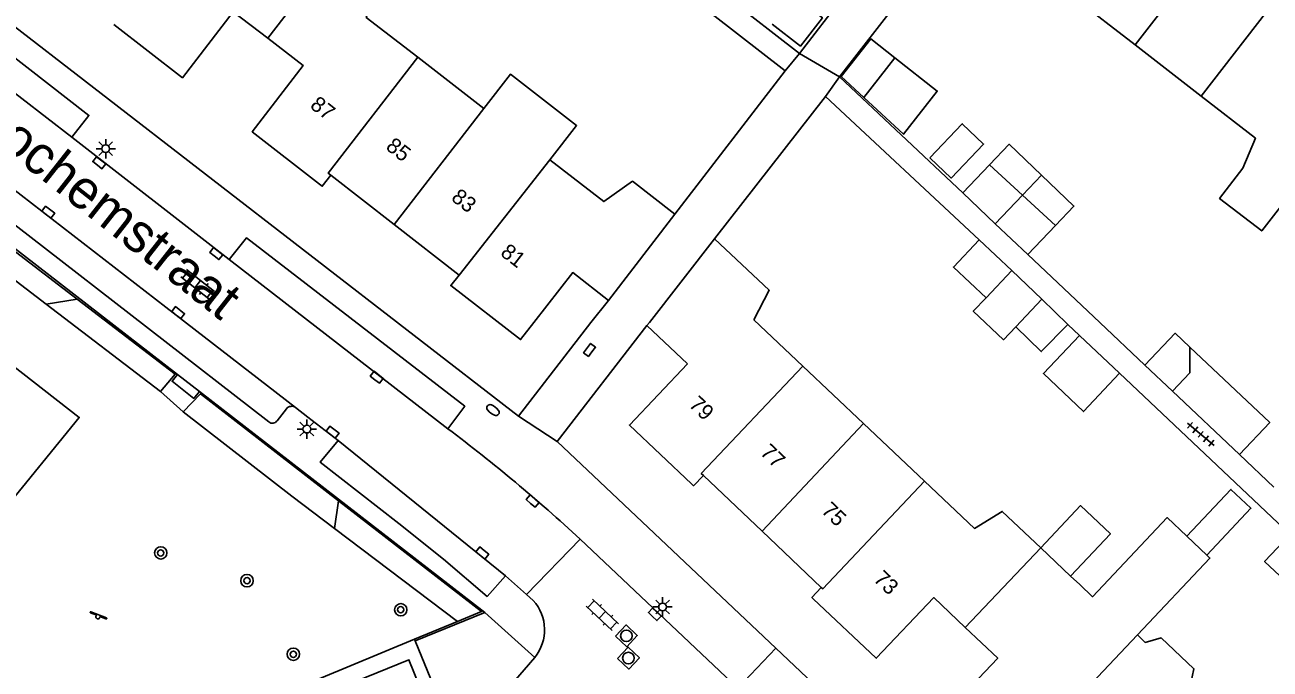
# Model space of a CAD drawing. Extents: x 128000 to 131008, y 398996 to 402500.
# Drawn here: x 128350.2 to 128430.5, y 399977.7 to 400019.2 of the extents above; entities that cross this region are included whole.
import ezdxf

# ---------------------------------------------------------------- set-up
doc = ezdxf.new("R2010")
doc.units = 0
for name, color, linetype in [('gg-afsc-erfafscheiding', 7, 'Continuous'), ('gg-afsc-hekwerk', 7, 'Continuous'), ('gg-afsc-muur', 7, 'Continuous'), ('gg-anno-huisnummerreeks BGT', 7, 'Continuous'), ('gg-anno-openbare ruimte label', 7, 'Continuous'), ('gg-bbg-gedigitaliseerde bebouwing', 7, 'Continuous'), ('gg-bbg-gedigitaliseerde bijgebouw', 7, 'Continuous'), ('gg-bbg-hoofdgebouw', 7, 'Continuous'), ('gg-bbg-luifel en loopbrug', 7, 'Continuous'), ('gg-bbg-tussenscheiding', 7, 'Continuous'), ('gg-knt-verharding', 7, 'Continuous'), ('gg-knt-verharding nz', 7, 'Continuous'), ('gt-grn-groengrens', 7, 'Continuous'), ('gt-grn-vlakafsluiter', 7, 'Continuous'), ('gt-grn-weggrens', 7, 'Continuous'), ('gt-symb-boom', 7, 'Continuous'), ('gt-symb-brandkraan', 7, 'Continuous'), ('gt-symb-klinker verharding', 7, 'Continuous'), ('gt-symb-kolk', 7, 'Continuous'), ('gt-symb-lichtmast', 7, 'Continuous'), ('gt-symb-rioolschacht', 7, 'Continuous'), ('gt-symb-speelvoorziening', 7, 'Continuous'), ('gt-symb-tegel verharding', 7, 'Continuous')]:
    doc.layers.add(name, color=color, linetype=linetype)

# ---------------------------------------------------------------- blocks, each defined once
blk = doc.blocks.new('gt0-BR')
at = {"layer": 'gt-symb-brandkraan'}
for centre, radius, start, end in [((-0.244, 0), 0.206, 107.56694, 252.43307), ((0.599, -2.664), 3, 106.89205, 107.56694), ((0, -0.691), 0.938, 73.10799, 106.89205), ((-0.599, -2.664), 3, 72.43309, 73.10799), ((0.244, 0), 0.206, 287.56695, 72.43309), ((0.599, 2.664), 3, 252.43307, 253.10797), ((0, 0.691), 0.938, 253.10797, 286.89206), ((-0.599, 2.664), 3, 286.89206, 287.56695)]:
    blk.add_arc(centre, radius, start, end, dxfattribs=at)
blk = doc.blocks.new('gt0-KOLK')
at = {"layer": 'gt-symb-kolk'}
blk.add_lwpolyline([(0, 0), (0.375, 0), (0.375, 0.4), (-0.375, 0.4), (-0.375, 0), (0, 0)], dxfattribs=at)
blk = doc.blocks.new('gt0-TEG1')
at = {"layer": 'gt-symb-tegel verharding'}
for p, q in [((-1.125, 0), (1.125, 0)), ((-0.9, -0.25), (-0.9, 0.25)), ((-0.45, -0.25), (-0.45, 0.25)), ((0, -0.25), (0, 0.25)), ((0.45, -0.25), (0.45, 0.25)), ((0.9, -0.25), (0.9, 0.25))]:
    blk.add_line(p, q, dxfattribs=at)
blk = doc.blocks.new('gt0-LMAST')
at = {"layer": 'gt-symb-lichtmast'}
for p, q in [((-0.182, 0.173), (-0.447, 0.438)), ((-0.005, 0.246), (-0.005, 0.621)), ((0.172, 0.173), (0.437, 0.438)), ((-0.255, -0.004), (-0.63, -0.004)), ((-0.182, -0.181), (-0.447, -0.446)), ((-0.005, -0.254), (-0.005, -0.629)), ((0.437, -0.446), (0.172, -0.181)), ((0.245, -0.004), (0.62, -0.004))]:
    blk.add_line(p, q, dxfattribs=at)
blk.add_circle((-0.005, -0.004), 0.25, dxfattribs=at)
blk = doc.blocks.new('gt0-RS')
at = {"layer": 'gt-symb-rioolschacht'}
blk.add_lwpolyline([(-0.5, -0.5), (0.5, -0.5), (0.5, 0.5), (-0.5, 0.5)], close=True, dxfattribs=at)
blk.add_circle((0, 0), 0.375, dxfattribs=at)
blk = doc.blocks.new('gt0-KL1')
at = {"layer": 'gt-symb-klinker verharding'}
for p, q in [((-1.15, 0.3), (1.15, 0.3)), ((-1, -0.3), (-1, 0.3)), ((-0.5, 0.3), (-0.5, 0.45)), ((0, -0.3), (0, 0.3)), ((0.5, 0.3), (0.5, 0.45)), ((1, -0.3), (1, 0.3)), ((-1.15, -0.3), (1.15, -0.3)), ((-0.5, -0.45), (-0.5, -0.3)), ((0.5, -0.45), (0.5, -0.3))]:
    blk.add_line(p, q, dxfattribs=at)
blk = doc.blocks.new('gt0-BOOM')
at = {"layer": 'gt-symb-boom'}
for radius in [0.4, 0.2]:
    blk.add_circle((0, 0), radius, dxfattribs=at)
blk = doc.blocks.new('gt0-SV')
at = {"layer": 'gt-symb-speelvoorziening'}
for p, q in [((-0.477, 0.255), (-0.08, 0.096)), ((0.542, -0.076), (-0.449, 0.324)), ((0.125, 0.014), (0.515, -0.143))]:
    blk.add_line(p, q, dxfattribs=at)
for centre, radius, start, end in [((-0.466, 0.291), 0.0369, 63.6251, 252.66016), ((-0.002, -0.005), 0.128, 127.68665, 8.59861), ((0.531, -0.111), 0.0363, 243.50852, 72.54358)]:
    blk.add_arc(centre, radius, start, end, dxfattribs=at)

msp = doc.modelspace()

# ---------------------------------------------------------------- linework, layer by layer
at = {"layer": 'gg-afsc-erfafscheiding'}
for p, q in [((128400.102, 400017.349), (128407.238, 400026.599)), ((128399.175, 400016.225), (128390.514, 400022.982)), ((128393.287, 400022.653), (128400.102, 400017.349)), ((128392.078, 400006.998), (128399.175, 400016.225)), ((128419.48, 400000), (128414.831, 400004.394)), ((128418.171, 399999.173), (128417.416, 399999.887)), ((128422.388, 399997.251), (128419.48, 400000)), ((128431.748, 399986.339), (128420.755, 399996.73)), ((128430.696, 399989.398), (128428.482, 399991.491))]:
    msp.add_line(p, q, dxfattribs=at)
at = {"layer": 'gg-afsc-hekwerk'}
for p, q in [((128353.534, 400001.502), (128345.681, 400007.513)), ((128358.901, 399995.556), (128360.357, 399994.248)), ((128378.052, 399980.733), (128375.277, 399979.585))]:
    msp.add_line(p, q, dxfattribs=at)
for points in [[(128358.901, 399995.556), (128359.85, 399996.668), (128353.534, 400001.502)], [(128360.357, 399994.248), (128361.468, 399995.411), (128370.37, 399988.518)], [(128370.37, 399988.518), (128379.603, 399981.369), (128378.052, 399980.733)], [(128375.277, 399979.585), (128363.027, 399974.495), (128340.681, 399965.354)]]:
    msp.add_lwpolyline(points, dxfattribs=at)
at = {"layer": 'gg-afsc-muur'}
for p, q in [((128408.095, 400022.813), (128402.69, 400015.836)), ((128402.69, 400015.836), (128410.637, 400008.358)), ((128401.778, 400014.58), (128394.635, 400005.404)), ((128411.698, 400005.335), (128401.778, 400014.58))]:
    msp.add_line(p, q, dxfattribs=at)
at = {"layer": 'gg-bbg-gedigitaliseerde bebouwing'}
for p, q in [((128417.478, 400021.205), (128421.748, 400017.898)), ((128421.748, 400017.898), (128426.016, 400014.592)), ((128379.751, 400013.791), (128375.484, 400017.099)), ((128400.318, 399997.199), (128397.157, 400000.184)), ((128404.244, 399993.491), (128400.318, 399997.199)), ((128408.168, 399989.785), (128404.244, 399993.491)), ((128426.371, 399985.018), (128425.084, 399986.234)), ((128417.593, 399983.661), (128415.661, 399985.485)), ((128418.176, 399983.11), (128417.593, 399983.661))]:
    msp.add_line(p, q, dxfattribs=at)
for points in [[(128375.484, 400017.099), (128372.166, 400019.675), (128372.835, 400021.611), (128370.052, 400023.806)], [(128379.751, 400013.791), (128381.464, 400016.005), (128385.731, 400012.696), (128384.004, 400010.492)], [(128426.016, 400014.592), (128429.511, 400011.885), (128428.709, 400009.952)], [(128384.004, 400010.492), (128387.479, 400007.797), (128389.341, 400009.121)], [(128431.422, 400007.85), (128429.917, 400005.904), (128427.202, 400008.003), (128428.709, 400009.952)], [(128397.157, 400000.184), (128398.152, 400002.083), (128394.635, 400005.404)], [(128415.661, 399985.485), (128413.182, 399987.827), (128411.395, 399986.737), (128408.168, 399989.785)], [(128425.084, 399986.234), (128423.821, 399987.428), (128419.003, 399982.329), (128418.176, 399983.11)], [(128421.899, 399979.869), (128426.579, 399984.821), (128426.371, 399985.018)], [(128421.899, 399979.869), (128422.409, 399979.39), (128423.426, 399979.671), (128425.542, 399977.687), (128425.328, 399976.654), (128425.845, 399976.17)]]:
    msp.add_lwpolyline(points, dxfattribs=at)
at = {"layer": 'gg-bbg-gedigitaliseerde bijgebouw'}
for p, q in [((128404.25, 400014.517), (128406.256, 400017.07)), ((128410.637, 400008.358), (128412.363, 400010.169)), ((128414.49, 400008.219), (128412.363, 400010.169)), ((128410.637, 400008.358), (128412.734, 400006.376)), ((128416.618, 400006.268), (128414.49, 400008.219)), ((128412.734, 400006.376), (128414.831, 400004.394)), ((128414.831, 400004.394), (128416.618, 400006.268)), ((128411.698, 400005.335), (128413.794, 400003.354)), ((128413.794, 400003.354), (128415.746, 400001.508)), ((128414.068, 399999.733), (128415.746, 400001.508)), ((128424.157, 399995.579), (128422.388, 399997.251))]:
    msp.add_line(p, q, dxfattribs=at)
for points in [[(128398.339, 400019.242), (128400.167, 400017.819), (128401.59, 400019.648), (128400.61, 400020.411)], [(128406.256, 400017.07), (128404.707, 400018.288), (128402.798, 400015.859), (128404.25, 400014.517)], [(128412.135, 400001.598), (128410.039, 400003.579), (128411.698, 400005.335)], [(128412.135, 400001.598), (128411.318, 400000.734), (128413.271, 399998.889), (128414.068, 399999.733)], [(128422.388, 399997.251), (128424.337, 399999.313), (128425.289, 399998.413)], [(128425.289, 399998.413), (128425.272, 399996.759), (128424.157, 399995.579)], [(128432.066, 399982.75), (128430.106, 399984.601), (128431.748, 399986.339)]]:
    msp.add_lwpolyline(points, dxfattribs=at)
at = {"layer": 'gg-bbg-hoofdgebouw'}
for p, q in [((128373.968, 400006.313), (128369.88, 400009.501)), ((128392.078, 400006.998), (128389.341, 400009.121)), ((128392.078, 400006.998), (128387.789, 400001.43)), ((128378.15, 400003.051), (128373.968, 400006.313)), ((128390.425, 400000), (128394.635, 400005.404)), ((128390.272, 399999.803), (128390.425, 400000)), ((128392.88, 399997.34), (128390.272, 399999.803)), ((128397.69, 399986.559), (128393.91, 399990.15)), ((128401.51, 399982.93), (128397.69, 399986.559))]:
    msp.add_line(p, q, dxfattribs=at)
for points in [[(128365.814, 400018.326), (128363.58, 400020.041), (128360.31, 400015.781), (128355.888, 400019.22)], [(128369.161, 400008.923), (128364.82, 400012.301), (128368.1, 400016.571), (128365.814, 400018.326)], [(128369.88, 400009.501), (128369.33, 400008.791), (128369.161, 400008.923)], [(128378.15, 400003.051), (128377.62, 400002.381), (128382.12, 399998.9), (128382.976, 400000), (128385.48, 400003.221), (128387.789, 400001.43)], [(128393.144, 399989.609), (128389.14, 399993.39), (128392.88, 399997.34)], [(128393.91, 399990.15), (128393.28, 399989.48), (128393.144, 399989.609)], [(128400.992, 399982.193), (128400.91, 399982.27), (128401.51, 399982.93)], [(128410.8, 399980.343), (128408.77, 399982.27), (128405.06, 399978.36), (128400.992, 399982.193)], [(128413.205, 399970.657), (128409.18, 399974.45), (128412.89, 399978.36), (128410.8, 399980.343)]]:
    msp.add_lwpolyline(points, dxfattribs=at)
at = {"layer": 'gg-bbg-luifel en loopbrug'}
for p, q in [((128414.49, 400008.219), (128415.714, 400009.503)), ((128417.416, 399999.887), (128415.746, 400001.508)), ((128420.755, 399996.73), (128418.171, 399999.173)), ((128428.482, 399991.491), (128424.157, 399995.579))]:
    msp.add_line(p, q, dxfattribs=at)
for points in [[(128406.256, 400017.07), (128408.994, 400014.919), (128406.814, 400012.145), (128404.25, 400014.517)], [(128408.514, 400010.627), (128410.602, 400012.817), (128411.977, 400011.507), (128409.89, 400009.316), (128408.514, 400010.627)], [(128412.363, 400010.169), (128413.624, 400011.493), (128415.714, 400009.503)], [(128416.618, 400006.268), (128417.803, 400007.512), (128415.714, 400009.503)], [(128414.068, 399999.733), (128415.701, 399998.135), (128417.416, 399999.887)], [(128420.755, 399996.73), (128418.427, 399994.267), (128415.843, 399996.71), (128418.171, 399999.173)], [(128425.289, 399998.413), (128430.431, 399993.553), (128428.482, 399991.491)], [(128426.371, 399985.018), (128429.22, 399988.032), (128427.933, 399989.248), (128425.084, 399986.234)], [(128415.661, 399985.485), (128418.227, 399988.201), (128420.158, 399986.376), (128417.593, 399983.661)]]:
    msp.add_lwpolyline(points, dxfattribs=at)
at = {"layer": 'gg-bbg-tussenscheiding'}
for p, q in [((128421.748, 400017.898), (128427.613, 400025.483)), ((128365.814, 400018.326), (128370.052, 400023.806)), ((128426.016, 400014.592), (128432.44, 400022.899)), ((128373.968, 400006.313), (128379.751, 400013.791)), ((128378.15, 400003.051), (128384.004, 400010.492)), ((128412.734, 400006.376), (128414.49, 400008.219)), ((128413.794, 400003.354), (128412.135, 400001.598)), ((128397.69, 399986.559), (128404.244, 399993.491)), ((128410.8, 399980.343), (128415.661, 399985.485))]:
    msp.add_line(p, q, dxfattribs=at)
for points in [[(128369.88, 400009.501), (128369.71, 400009.633), (128375.484, 400017.099)], [(128393.91, 399990.15), (128393.776, 399990.277), (128400.318, 399997.199)], [(128401.51, 399982.93), (128401.604, 399982.841), (128408.168, 399989.785)], [(128413.94, 399971.17), (128413.807, 399971.295), (128421.899, 399979.869)]]:
    msp.add_lwpolyline(points, dxfattribs=at)
at = {"layer": 'gg-knt-verharding'}
for p, q in [((128332.833, 400031.939), (128381.979, 399993.968)), ((128400.102, 400017.349), (128399.175, 400016.225)), ((128402.69, 400015.836), (128401.778, 400014.58)), ((128363.336, 400004.058), (128353.179, 400011.943)), ((128340.986, 400011.357), (128359.99, 399996.658)), ((128384.49, 399992.33), (128390.272, 399999.803)), ((128359.99, 399996.658), (128361.406, 399995.564)), ((128361.406, 399995.564), (128379.823, 399981.319)), ((128366.412, 399993.675), (128367.022, 399994.439)), ((128367.601, 399994.523), (128368.401, 399993.903)), ((128368.401, 399993.903), (128370.347, 399992.396)), ((128398.572, 399979.014), (128384.49, 399992.33)), ((128382.501, 399982.475), (128385.96, 399986.048)), ((128396.125, 399976.427), (128385.96, 399986.048)), ((128381.15, 399983.684), (128382.501, 399982.475)), ((128382.501, 399982.475), (128382.938, 399982.085)), ((128379.823, 399981.319), (128375.313, 399979.498))]:
    msp.add_line(p, q, dxfattribs=at)
for points in [[(128353.179, 400011.943), (128354.286, 400013.353), (128344.99, 400020.567), (128343.859, 400019.154)], [(128365.881, 399993.597), (128350.36, 400005.632), (128340.055, 400013.575)], [(128363.336, 400004.058), (128364.448, 400005.471), (128378.517, 399994.603), (128377.438, 399993.162)], [(128381.979, 399993.968), (128386.656, 400000), (128387.789, 400001.43)], [(128340.797, 399994.109), (128348.697, 399987.778), (128353.656, 399993.887), (128345.492, 400000.235), (128340.797, 399994.109)], [(128359.99, 399996.658), (128359.644, 399996.218), (128361.041, 399995.113), (128361.406, 399995.564)], [(128370.347, 399992.396), (128369.201, 399990.999), (128374.271, 399987.051), (128377.158, 399984.747), (128379.966, 399982.347), (128381.15, 399983.684)], [(128375.313, 399979.498), (128377.486, 399974.186), (128376.797, 399973.608)], [(128432.318, 399946.921), (128430.278, 399949.033), (128398.572, 399979.014)], [(128376.797, 399973.608), (128374.922, 399978.266), (128340.758, 399964.415)], [(128383.035, 399978.421), (128380.979, 399976.031), (128380.539, 399975.647)]]:
    msp.add_lwpolyline(points, dxfattribs=at)
for centre, radius, start, end in [((128367.353, 399994.193), 0.413, 53.12394, 143.38556), ((128366.112, 399993.873), 0.36, 230.12188, 326.59125), ((128308.174, 399901.527), 114.867, 47.37584, 52.91521), ((128380.852, 399980.197), 2.813, 320.87117, 42.16179)]:
    msp.add_arc(centre, radius, start, end, dxfattribs=at)
at = {"layer": 'gg-knt-verharding nz'}
for p, q in [((128343.859, 400019.154), (128353.179, 400011.943)), ((128377.438, 399993.162), (128363.336, 400004.058)), ((128370.347, 399992.396), (128381.15, 399983.684))]:
    msp.add_line(p, q, dxfattribs=at)
msp.add_lwpolyline([(128340.563, 400015.422), (128359.915, 400000.489), (128367.601, 399994.523)], dxfattribs=at)
at = {"layer": 'gt-grn-groengrens'}
for p, q in [((128351.529, 400001.187), (128353.534, 400001.502)), ((128358.901, 399995.556), (128351.529, 400001.187)), ((128370.125, 399986.73), (128370.37, 399988.518)), ((128370.125, 399986.73), (128378.052, 399980.733))]:
    msp.add_line(p, q, dxfattribs=at)
for points in [[(128351.529, 400001.187), (128344.777, 400006.343), (128345.681, 400007.513)], [(128360.357, 399994.248), (128367.37, 399988.814), (128370.125, 399986.73)]]:
    msp.add_lwpolyline(points, dxfattribs=at)
at = {"layer": 'gt-grn-vlakafsluiter'}
msp.add_line((128375.277, 399979.585), (128375.313, 399979.498), dxfattribs=at)
at = {"layer": 'gt-grn-weggrens'}
for p, q in [((128402.69, 400015.836), (128400.102, 400017.349)), ((128384.49, 399992.33), (128381.979, 399993.968)), ((128383.035, 399978.421), (128379.823, 399981.319)), ((128396.125, 399976.427), (128398.572, 399979.014))]:
    msp.add_line(p, q, dxfattribs=at)

# ---------------------------------------------------------------- block references
at = {"layer": 'gt-symb-boom'}
for p in [(128358.915, 399985.154), (128364.479, 399983.364), (128374.393, 399981.492), (128367.465, 399978.623)]:
    msp.add_blockref('gt0-BOOM', p, dxfattribs=at)
at = {"layer": 'gt-symb-brandkraan', "rotation": -36.743796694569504}
msp.add_blockref('gt0-BR', (128380.343, 399994.361), dxfattribs=at)
at = {"layer": 'gt-symb-klinker verharding'}
for p, rotation in [((128361.298, 400002.479), 141.98433951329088), ((128387.388, 399981.16), 136.5810107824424)]:
    msp.add_blockref('gt0-KL1', p, dxfattribs=dict(at, rotation=rotation))
at = {"layer": 'gt-symb-kolk'}
for p, rotation in [((128354.828, 400010.149), -37.603537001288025), ((128351.536, 400006.955), -37.65912138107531), ((128362.369, 400004.293), -38.09608536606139), ((128359.915, 400000.489), -37.81411504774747), ((128386.724, 399998.111), 52.190347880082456), ((128372.718, 399996.319), -38.38245733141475), ((128369.87, 399992.778), -37.44283634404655), ((128382.767, 399988.345), -40.539151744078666), ((128379.778, 399985.307), 141.08960261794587), ((128390.635, 399981.051), -43.37961801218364)]:
    msp.add_blockref('gt0-KOLK', p, dxfattribs=dict(at, rotation=rotation))
at = {"layer": 'gt-symb-lichtmast'}
for p in [(128355.371, 400011.211), (128368.341, 399993.139), (128391.281, 399981.674)]:
    msp.add_blockref('gt0-LMAST', p, dxfattribs=at)
at = {"layer": 'gt-symb-rioolschacht'}
for p, rotation in [((128388.942, 399979.81), -43.29864539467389), ((128389.073, 399978.377), -43.29864539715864)]:
    msp.add_blockref('gt0-RS', p, dxfattribs=dict(at, rotation=rotation))
at = {"layer": 'gt-symb-speelvoorziening'}
msp.add_blockref('gt0-SV', (128354.863, 399981.039), dxfattribs=at)
at = {"layer": 'gt-symb-tegel verharding', "rotation": -40.01095772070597}
msp.add_blockref('gt0-TEG1', (128425.985, 399992.799), dxfattribs=at)

# ---------------------------------------------------------------- texts
at = {"layer": 'gg-anno-huisnummerreeks BGT'}
for s, rotation, p in [('87', 322.1, (128368.48, 400013.887)), ('85', 322.1, (128373.365, 400011.221)), ('83', 322, (128377.585, 400007.931)), ('81', 322.3, (128380.756, 400004.38)), ('79', 316.6, (128392.914, 399994.641)), ('77', 316.5, (128397.511, 399991.557)), ('75', 316.5, (128401.455, 399987.81)), ('73', 316.7, (128404.822, 399983.394))]:
    msp.add_text(s, height=1, rotation=rotation, dxfattribs=at).set_placement(p)
at = {"layer": 'gg-anno-openbare ruimte label'}
msp.add_text('Lochemstraat', height=2.5, rotation=321.8, dxfattribs=at).set_placement((128346.879, 400012.626))

doc.saveas('drawing.dxf')
